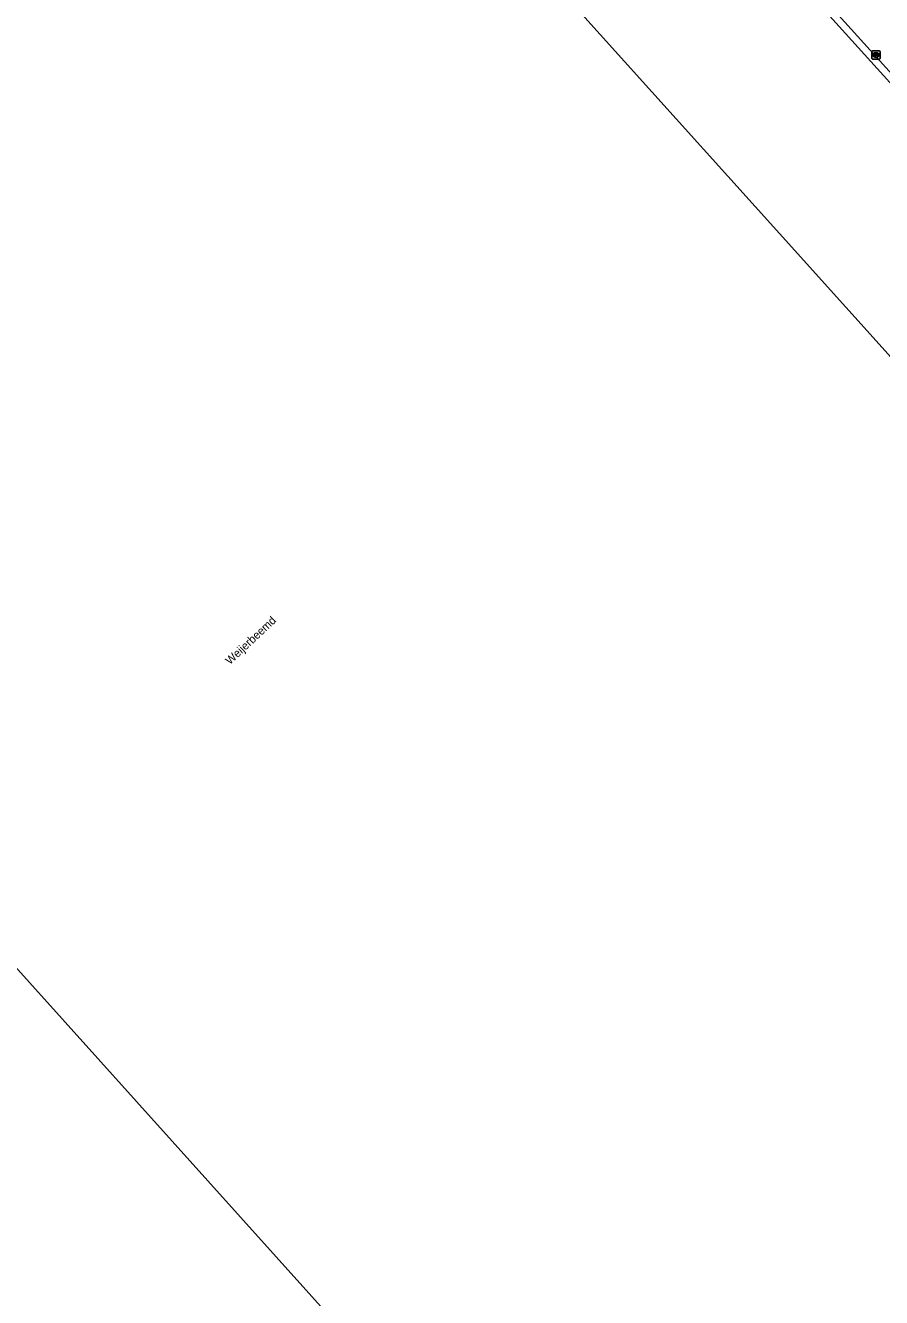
# Model space of a CAD drawing. Extents: x 156141 to 158132, y 385651 to 388333.
# Drawn here: x 156673.5 to 156778.7, y 387638.5 to 387794.9 of the extents above; entities that cross this region are included whole.
import ezdxf

# ---------------------------------------------------------------- set-up
doc = ezdxf.new("R2010")
doc.units = 0
for name, color, linetype in [('IMGEO_Erf', 7, 'Continuous'), ('IMGEO_Groenvoorziening', 7, 'Continuous'), ('IMGEO_Hek', 7, 'Continuous'), ('IMGEO_Kolk', 7, 'Continuous'), ('IMGEO_Openbare_ruimte_label', 7, 'Continuous'), ('IMGEO_Pand', 7, 'Continuous'), ('IMGEO_Rijbaan_lokaal_gesloten', 7, 'Continuous')]:
    doc.layers.add(name, color=color, linetype=linetype)

msp = doc.modelspace()

# ---------------------------------------------------------------- linework, layer by layer
at = {"layer": 'IMGEO_Erf'}
msp.add_lwpolyline([(156919.42, 387633.23), (156911.47, 387642.07), (156896.43, 387658.69), (156878.36, 387678.66), (156878.12, 387678.9), (156878, 387678.79), (156877.02, 387677.92), (156872.55, 387682.92), (156873.6, 387683.82), (156868.19, 387690), (156865.49, 387691.34), (156821.88, 387739.62), (156820.8, 387742.43), (156782.83, 387784.44), (156649.33, 387932.1)], dxfattribs=at)
msp.add_lwpolyline([(156669.51, 387682.08), (156538.95, 387826.99), (156537.02, 387829.14), (156633.84, 387916.21), (156766.18, 387769.32), (156897.38, 387623.53), (156929.98, 387587.3), (156947.36, 387567.96), (156834.49, 387466.37), (156819.11, 387483.53), (156835.12, 387497.93)], close=True, dxfattribs=at)
at = {"layer": 'IMGEO_Groenvoorziening'}
for points in [[(156803.34, 387763.09), (156783.5, 387785.04), (156698.29, 387879.31), (156655.97, 387926.06), (156650.91, 387931.65), (156648.02, 387934.84), (156646.93, 387936.05), (156644.35, 387933.72), (156639.89, 387938.66), (156642.48, 387940.99), (156642.74, 387941.22)], [(156495.29, 387798.03), (156497.52, 387795.46), (156498.88, 387796.55), (156498.26, 387797.3), (156496.43, 387799.76), (156494.89, 387802.35), (156493.58, 387805.06), (156492.83, 387807.99), (156492.71, 387811.02), (156493.24, 387813.99), (156494.32, 387816.81), (156496.09, 387819.26), (156498.14, 387821.48), (156500.32, 387823.54), (156622.58, 387939.49), (156649.33, 387932.1), (156782.83, 387784.44), (156820.8, 387742.43), (156821.88, 387739.62), (156865.49, 387691.34), (156868.19, 387690), (156873.6, 387683.82), (156873.63, 387683.84)]]:
    msp.add_lwpolyline(points, dxfattribs=at)
at = {"layer": 'IMGEO_Hek'}
msp.add_lwpolyline([(156649.33, 387932.1), (156782.83, 387784.44), (156820.8, 387742.43)], dxfattribs=at)
at = {"layer": 'IMGEO_Kolk'}
for p, q in [((156777.53, 387790.87), (156777.53, 387791.72)), ((156777.6, 387791.79), (156778.46, 387791.79)), ((156777.79, 387791.29), (156777.79, 387791.3)), ((156777.83, 387791.34), (156778.23, 387791.34)), ((156778.23, 387791.25), (156777.83, 387791.25)), ((156778.02, 387791.57), (156778.04, 387791.57)), ((156778.27, 387791.3), (156778.27, 387791.29)), ((156778.53, 387791.72), (156778.53, 387790.87)), ((156778.46, 387790.79), (156777.6, 387790.79)), ((156778.04, 387791.01), (156778.02, 387791.01))]:
    msp.add_line(p, q, dxfattribs=at)
for points in [[(156777.53, 387790.87), (156777.53, 387791.72)], [(156777.6, 387791.79), (156778.46, 387791.79)], [(156778.53, 387791.72), (156778.53, 387790.87)], [(156778.46, 387790.79), (156777.6, 387790.79)]]:
    msp.add_lwpolyline(points, dxfattribs=at)
for centre, radius, start, end in [((156777.61, 387791.72), 0.0765, 91.552, 178.448), ((156777.61, 387791.72), 0.0765, 91.552, 178.448), ((156777.83, 387791.3), 0.0403, 85.8775, 175.7526), ((156777.83, 387791.29), 0.0366, 178.938, 274.7102), ((156778.23, 387791.3), 0.0386, 1.7309, 96.639), ((156778.23, 387791.29), 0.043, 264.8664, 352.4533), ((156778.45, 387791.72), 0.0765, 1.552, 88.448), ((156778.45, 387791.72), 0.0765, 1.552, 88.448), ((156777.61, 387790.87), 0.0765, 181.552, 268.448), ((156777.61, 387790.87), 0.0765, 181.552, 268.448), ((156778.45, 387790.87), 0.0765, 271.552, 358.448), ((156778.45, 387790.87), 0.0765, 271.552, 358.448)]:
    msp.add_arc(centre, radius, start, end, dxfattribs=at)
for centre, major_axis, ratio, start_param, end_param in [((156778.02, 387791.29), (-0.387, 0.002), 0.722429, 4.712389, 7.853982), ((156778.04, 387791.29), (-0.39, 0.002), 0.717154, 1.570796, 4.712389)]:
    msp.add_ellipse(centre, major_axis=major_axis, ratio=ratio, start_param=start_param, end_param=end_param, dxfattribs=at)
at = {"layer": 'IMGEO_Pand'}
msp.add_lwpolyline([(156766.18, 387769.32), (156633.84, 387916.21), (156537.02, 387829.14), (156538.95, 387826.99), (156669.51, 387682.08), (156835.12, 387497.93), (156819.11, 387483.53), (156834.49, 387466.37), (156947.36, 387567.96), (156929.98, 387587.3), (156897.38, 387623.53)], close=True, dxfattribs=at)
at = {"layer": 'IMGEO_Rijbaan_lokaal_gesloten'}
msp.add_lwpolyline([(156655.97, 387926.06), (156698.29, 387879.31), (156783.5, 387785.04), (156803.34, 387763.09), (156821.43, 387743.06), (156822.11, 387741.2), (156834.27, 387727.75), (156866.96, 387691.61), (156868.77, 387690.71), (156870.79, 387688.47), (156872.8, 387686.26), (156873.71, 387685.26), (156877.78, 387680.74), (156879.48, 387678.85), (156879.51, 387678.82), (156880.18, 387678.09), (156887.41, 387670.09), (156891.14, 387665.97), (156922.53, 387631.25)], dxfattribs=at)

# ---------------------------------------------------------------- texts
at = {"layer": 'IMGEO_Openbare_ruimte_label'}
msp.add_text('Weijerbeemd', height=1, rotation=43.0558, dxfattribs=at).set_placement((156698.6, 387716.24))

doc.saveas('drawing.dxf')
